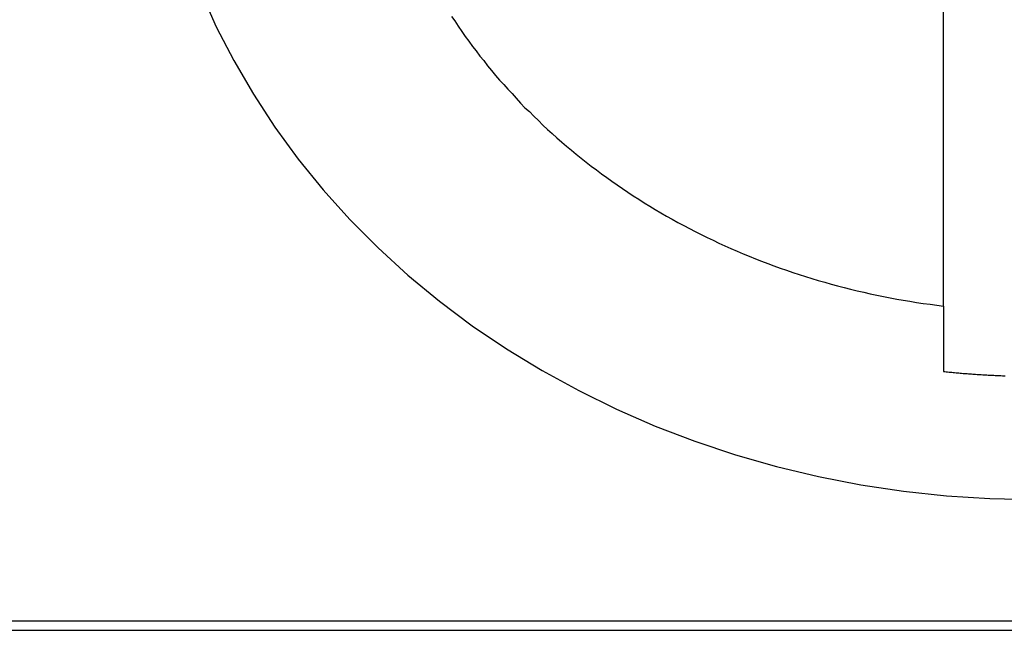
# Model space of a CAD drawing. Extents: x 1107 to 4046, y 937 to 3355.
# Tile 619 of 656: x 2213.95 to 2227.09, y 2682.48 to 2690.62. Entities that reach past the tile are written whole.
import ezdxf

# ---------------------------------------------------------------- set-up
doc = ezdxf.new("R2010")
doc.units = 0
doc.layers.add('KF_VIDA_L___C_REAR', color=7, linetype='CONTINUOUS')

# ---------------------------------------------------------------- blocks, each defined once
blk = doc.blocks.new('KF_VIDA_L___C_REAR')
at = {"layer": 'KF_VIDA_L___C_REAR'}
for p, q in [((39.3, 997.587186), (39.3, 1004.392026)), ((39.3, 997.587186), (39.3, 996.713996)), ((-46.917343, 993.38744), (42.917343, 993.38744)), ((-46.917343, 993.26244), (42.917343, 993.26244))]:
    blk.add_line(p, q, dxfattribs=at)
for points in [[(29.3898, 1001.78, 0), (29.5982, 1001.31, 0), (29.8329, 1000.86, 0), (30.0933, 1000.41, 0), (30.3788, 999.971, 0), (30.6887, 999.547, 0), (31.0222, 999.137, 0), (31.3785, 998.742, 0), (31.7568, 998.362, 0), (32.1561, 997.998, 0), (32.5756, 997.653, 0), (33.0142, 997.325, 0), (33.4707, 997.016, 0), (33.9443, 996.728, 0), (34.4336, 996.459, 0), (34.9375, 996.212, 0), (35.4548, 995.986, 0), (35.9843, 995.783, 0), (36.5247, 995.603, 0), (37.0746, 995.445, 0), (37.6328, 995.312, 0), (38.1979, 995.202, 0), (38.7686, 995.116, 0), (39.3434, 995.055, 0), (39.921, 995.018, 0), (40.5, 995.005, 0)], [(32.7374, 1001.45, 0), (32.782, 1001.39, 0), (32.8275, 1001.32, 0), (32.8737, 1001.25, 0), (32.9207, 1001.18, 0), (32.9685, 1001.12, 0), (33.017, 1001.05, 0), (33.0664, 1000.99, 0), (33.1165, 1000.92, 0), (33.1673, 1000.86, 0), (33.2189, 1000.79, 0), (33.2713, 1000.73, 0), (33.3244, 1000.66, 0), (33.3783, 1000.6, 0), (33.4329, 1000.54, 0), (33.4882, 1000.48, 0), (33.5442, 1000.42, 0), (33.601, 1000.36, 0), (33.6585, 1000.29, 0), (33.7166, 1000.23, 0), (33.7755, 1000.18, 0), (33.8351, 1000.12, 0), (33.8953, 1000.06, 0), (33.9563, 1000, 0), (34.0179, 999.943, 0), (34.0802, 999.886, 0), (34.1431, 999.83, 0), (34.2067, 999.774, 0), (34.271, 999.719, 0), (34.3359, 999.665, 0), (34.4014, 999.611, 0), (34.4676, 999.557, 0), (34.5344, 999.505, 0), (34.6018, 999.452, 0), (34.6698, 999.401, 0), (34.7384, 999.35, 0), (34.8076, 999.299, 0), (34.8774, 999.25, 0), (34.9478, 999.201, 0), (35.0187, 999.152, 0), (35.0902, 999.104, 0), (35.1623, 999.057, 0), (35.2349, 999.01, 0), (35.3081, 998.964, 0), (35.3818, 998.919, 0), (35.456, 998.874, 0), (35.5308, 998.83, 0), (35.606, 998.787, 0), (35.6818, 998.744, 0), (35.7581, 998.702, 0), (35.8348, 998.661, 0), (35.9121, 998.62, 0), (35.9898, 998.58, 0), (36.0679, 998.54, 0), (36.1466, 998.502, 0), (36.2257, 998.464, 0), (36.3052, 998.427, 0), (36.3851, 998.39, 0), (36.4655, 998.354, 0), (36.5463, 998.319, 0), (36.6275, 998.285, 0), (36.7091, 998.251, 0), (36.7911, 998.218, 0), (36.8735, 998.186, 0), (36.9562, 998.154, 0), (37.0394, 998.123, 0), (37.1228, 998.093, 0), (37.2066, 998.064, 0), (37.2908, 998.035, 0), (37.3753, 998.007, 0), (37.4601, 997.98, 0), (37.5453, 997.954, 0), (37.6307, 997.928, 0), (37.7164, 997.903, 0), (37.8024, 997.879, 0), (37.8887, 997.856, 0), (37.9753, 997.833, 0), (38.0621, 997.812, 0), (38.1492, 997.791, 0), (38.2365, 997.77, 0), (38.3241, 997.751, 0), (38.4119, 997.732, 0), (38.4999, 997.714, 0), (38.5881, 997.697, 0), (38.6765, 997.68, 0), (38.765, 997.665, 0), (38.8538, 997.65, 0), (38.9427, 997.636, 0), (39.0318, 997.622, 0), (39.1211, 997.61, 0), (39.2105, 997.598, 0), (39.3, 997.587, 0)], [(39.3, 996.714, 0), (39.3187, 996.712, 0), (39.3373, 996.71, 0), (39.356, 996.708, 0), (39.3747, 996.706, 0), (39.3933, 996.705, 0), (39.412, 996.703, 0), (39.4307, 996.701, 0), (39.4494, 996.699, 0), (39.4681, 996.697, 0), (39.4868, 996.696, 0), (39.5055, 996.694, 0), (39.5242, 996.693, 0), (39.5429, 996.691, 0), (39.5616, 996.689, 0), (39.5803, 996.688, 0), (39.599, 996.686, 0), (39.6177, 996.685, 0), (39.6365, 996.683, 0), (39.6552, 996.682, 0), (39.6739, 996.681, 0), (39.6927, 996.679, 0), (39.7114, 996.678, 0), (39.7301, 996.677, 0), (39.7489, 996.675, 0), (39.7676, 996.674, 0), (39.7864, 996.673, 0), (39.8051, 996.672, 0), (39.8239, 996.671, 0), (39.8426, 996.67, 0), (39.8614, 996.669, 0), (39.8801, 996.668, 0), (39.8989, 996.667, 0), (39.9177, 996.666, 0), (39.9364, 996.665, 0), (39.9552, 996.664, 0), (39.974, 996.663, 0), (39.9927, 996.662, 0), (40.0115, 996.661, 0), (40.0303, 996.66, 0), (40.049, 996.66, 0), (40.0678, 996.659, 0), (40.0866, 996.658, 0), (40.1054, 996.658, 0), (40.1242, 996.657, 0)]]:
    blk.add_polyline3d(points, dxfattribs=at)

msp = doc.modelspace()

# ---------------------------------------------------------------- block references
at = {"layer": 'KF_VIDA_L___C_REAR'}
msp.add_blockref('KF_VIDA_L___C_REAR', (2186.979, 1689.213), dxfattribs=at)

doc.saveas('drawing.dxf')
